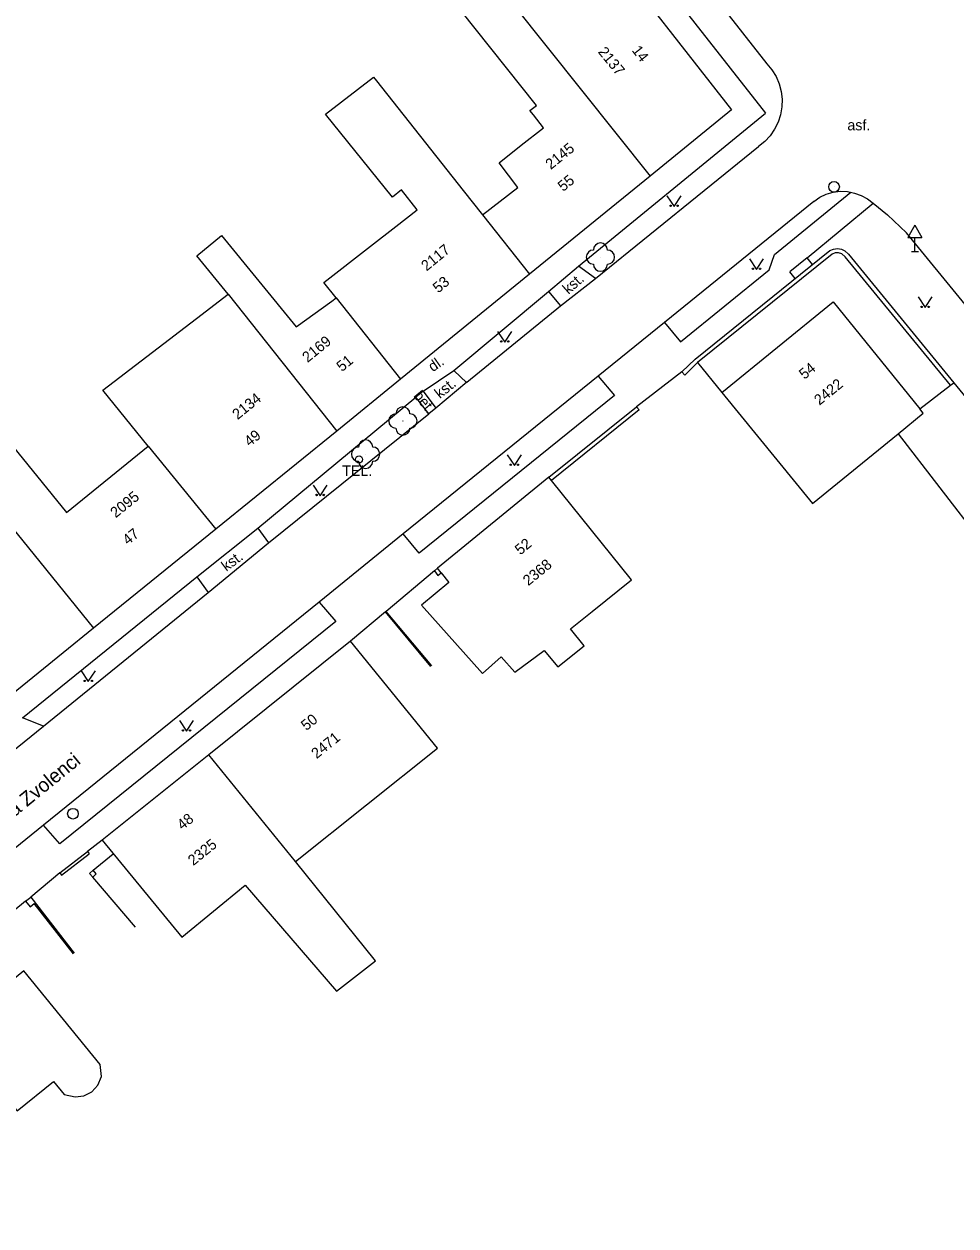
# Model space of a CAD drawing. Extents: x -584400 to -581602, y -1210894 to -1208793.
# Drawn here: x -582182.1 to -582116.4, y -1209542.4 to -1209457.6 of the extents above; entities that cross this region are included whole.
import ezdxf

# ---------------------------------------------------------------- set-up
doc = ezdxf.new("R2010")
doc.units = 0
for name, color, linetype in [('BUDOVY_MĚŘ', 7, 'Continuous'), ('MAP_ZN_BP', 7, 'Continuous'), ('NÁZVY_ULIC_TOK_SMĚR', 7, 'Continuous'), ('POMOC_POPIS', 7, 'Continuous'), ('ROZHRANÍ_PLOCH', 7, 'Continuous'), ('ZELEŇ', 7, 'Continuous'), ('ZN_DOPLŇKOVÉ', 7, 'Continuous'), ('ZN_KULTUR', 7, 'Continuous'), ('Č_POPIS_EVID', 7, 'Continuous')]:
    doc.layers.add(name, color=color, linetype=linetype)

msp = doc.modelspace()

# ---------------------------------------------------------------- linework, layer by layer
at = {"layer": 'BUDOVY_MĚŘ'}
for points in [[(-582145.59, -1209454.65), (-582141.65, -1209451.58), (-582132.22, -1209463.66), (-582137.96, -1209468.33), (-582146.47, -1209475.24), (-582155.56, -1209482.65), (-582160.06, -1209486.32), (-582168.59, -1209493.24), (-582177.22, -1209500.22), (-582185.79, -1209507.17), (-582194.36, -1209514.06), (-582202.92, -1209520.97), (-582211.46, -1209527.9), (-582220.04, -1209534.83), (-582229.4, -1209542.38)], [(-582149.79, -1209471.05), (-582147.29, -1209469.12), (-582148.62, -1209467.4), (-582147.05, -1209466.15), (-582145.48, -1209464.91), (-582146.2, -1209464), (-582146.44, -1209463.7), (-582145.99, -1209463.34), (-582151.31, -1209456.64), (-582148.89, -1209454.65), (-582147.64, -1209456.21)], [(-582147.64, -1209456.21), (-582137.96, -1209468.33)], [(-582160.1, -1209476.92), (-582160.97, -1209475.84), (-582157.68, -1209473.27), (-582155.89, -1209471.89), (-582154.39, -1209470.7), (-582155.49, -1209469.3), (-582156.14, -1209469.81), (-582160.86, -1209463.96), (-582157.48, -1209461.34), (-582157.27, -1209461.6), (-582151.14, -1209469.34), (-582149.79, -1209471.05)], [(-582149.79, -1209471.05), (-582146.47, -1209475.24)], [(-582167.73, -1209476.65), (-582169.93, -1209473.94), (-582168.2, -1209472.52), (-582162.92, -1209478.96), (-582160.42, -1209477.15), (-582160.1, -1209476.92)], [(-582173.35, -1209487.37), (-582176.55, -1209483.42), (-582169.95, -1209478.36), (-582167.73, -1209476.65)], [(-582167.73, -1209476.65), (-582160.06, -1209486.32)], [(-582160.1, -1209476.92), (-582155.56, -1209482.65)], [(-582132.91, -1209483.58), (-582125.07, -1209477.19), (-582118.95, -1209484.75), (-582116.79, -1209483.08), (-582116.55, -1209482.9), (-582110.17, -1209490.72)], [(-582132.91, -1209483.58), (-582126.52, -1209491.42), (-582120.48, -1209486.5)], [(-582120.48, -1209486.5), (-582118.71, -1209485.05), (-582118.95, -1209484.75)], [(-582186.4, -1209488.89), (-582183.55, -1209486.58), (-582179.12, -1209492.05), (-582173.35, -1209487.37)], [(-582120.48, -1209486.5), (-582114.6, -1209494.13), (-582110.36, -1209490.88)], [(-582173.35, -1209487.37), (-582168.59, -1209493.24)], [(-582186.4, -1209488.89), (-582177.22, -1209500.22)], [(-582152.7, -1209496.3), (-582152.15, -1209496.99), (-582154.08, -1209498.58), (-582149.79, -1209503.4), (-582148.47, -1209502.23), (-582147.5, -1209503.32), (-582145.45, -1209501.79), (-582144.47, -1209502.95), (-582142.61, -1209501.45), (-582143.57, -1209500.26), (-582142.06, -1209499.04), (-582139.28, -1209496.8), (-582144.93, -1209489.79)], [(-582144.93, -1209489.79), (-582145.12, -1209489.56), (-582152.95, -1209495.99)], [(-582152.7, -1209496.3), (-582152.95, -1209495.99)], [(-582159.1, -1209501.14), (-582169.08, -1209509.14), (-582176.6, -1209515.17)], [(-582162.98, -1209516.68), (-582152.97, -1209508.67), (-582159.1, -1209501.14)], [(-582162.98, -1209516.68), (-582169.08, -1209509.14)], [(-582176.6, -1209515.17), (-582170.98, -1209522), (-582166.53, -1209518.34), (-582160.07, -1209525.81), (-582157.32, -1209523.69), (-582162.98, -1209516.68)], [(-582188.51, -1209535.96), (-582187.83, -1209536.79), (-582183.43, -1209533.29), (-582182.59, -1209534.26), (-582180.04, -1209532.2), (-582179.29, -1209533.1), (-582178.51, -1209533.28), (-582177.9, -1209533.21), (-582177.32, -1209532.92), (-582176.9, -1209532.45), (-582176.64, -1209531.83), (-582176.75, -1209531), (-582182.13, -1209524.38), (-582183.89, -1209525.82), (-582185.89, -1209523.37)]]:
    msp.add_lwpolyline(points, dxfattribs=at)
at = {"layer": 'MAP_ZN_BP'}
for centre, radius in [((-582125, -1209469.081), 0.375), ((-582125, -1209469.081), 0.0005), ((-582178.66, -1209513.301), 0.375), ((-582178.66, -1209513.301), 0.0005)]:
    msp.add_circle(centre, radius, dxfattribs=at)
at = {"layer": 'ROZHRANÍ_PLOCH'}
for points in [[(-582151.02, -1209433.28), (-582129.73, -1209460.41), (-582129.38, -1209460.83), (-582129.09, -1209461.31), (-582128.87, -1209461.82), (-582128.73, -1209462.35), (-582128.66, -1209462.9), (-582128.68, -1209463.45), (-582128.78, -1209464), (-582128.95, -1209464.53), (-582129.2, -1209465.02), (-582129.51, -1209465.48), (-582129.89, -1209465.88), (-582130.33, -1209466.23)], [(-582152.78, -1209434.64), (-582129.84, -1209463.89)], [(-582141.83, -1209475.54), (-582143.02, -1209474.69), (-582129.84, -1209463.89)], [(-582141.83, -1209475.54), (-582130.33, -1209466.23)], [(-582136.96, -1209478.65), (-582135.83, -1209480.01), (-582129.58, -1209474.94), (-582129.19, -1209473.85), (-582123.82, -1209469.46)], [(-582126.43, -1209470.11), (-582126.01, -1209469.82), (-582125.55, -1209469.61), (-582125.06, -1209469.47), (-582124.56, -1209469.4), (-582124.05, -1209469.42), (-582123.56, -1209469.52), (-582123.08, -1209469.69), (-582122.64, -1209469.93), (-582122.24, -1209470.24)], [(-582126.43, -1209470.11), (-582136.96, -1209478.65)], [(-582126.89, -1209474.08), (-582122.24, -1209470.24)], [(-582122.24, -1209470.24), (-582121.22, -1209471.06), (-582119.88, -1209472.32)], [(-582111.82, -1209482.17), (-582119.88, -1209472.32)], [(-582145.14, -1209476.46), (-582143.02, -1209474.69)], [(-582126.89, -1209474.08), (-582128.11, -1209475.09)], [(-582126.51, -1209474.55), (-582126.89, -1209474.08)], [(-582144.29, -1209477.48), (-582141.83, -1209475.54)], [(-582127.75, -1209475.55), (-582128.11, -1209475.09)], [(-582151.8, -1209482.03), (-582145.14, -1209476.46), (-582144.29, -1209477.48)], [(-582150.88, -1209482.87), (-582144.29, -1209477.48)], [(-582136.96, -1209478.65), (-582141.63, -1209482.43)], [(-582141.63, -1209482.43), (-582140.49, -1209483.81), (-582154.24, -1209494.93), (-582155.37, -1209493.55)], [(-582141.63, -1209482.43), (-582155.37, -1209493.55)], [(-582153.97, -1209483.49), (-582151.8, -1209482.03)], [(-582151.8, -1209482.03), (-582150.9, -1209482.9)], [(-582150.88, -1209482.87), (-582153.08, -1209484.7)], [(-582165.63, -1209493.16), (-582164.88, -1209494.2), (-582153.56, -1209485.09), (-582154.49, -1209483.91)], [(-582165.63, -1209493.16), (-582154.49, -1209483.91)], [(-582153.97, -1209483.49), (-582154.49, -1209483.91)], [(-582153.97, -1209483.49), (-582153.08, -1209484.7)], [(-582153.08, -1209484.7), (-582153.56, -1209485.09)], [(-582169.93, -1209496.59), (-582165.63, -1209493.16)], [(-582169.12, -1209497.7), (-582164.88, -1209494.2)], [(-582155.37, -1209493.55), (-582161.31, -1209498.38)], [(-582180.73, -1209507.12), (-582182.22, -1209506.53), (-582169.93, -1209496.59), (-582169.12, -1209497.7)], [(-582180.73, -1209507.12), (-582169.12, -1209497.7)], [(-582161.31, -1209498.38), (-582160.13, -1209499.74), (-582179.59, -1209515.43), (-582180.75, -1209514.1)], [(-582161.31, -1209498.38), (-582180.75, -1209514.1)], [(-582186.21, -1209511.55), (-582180.73, -1209507.12)], [(-582180.75, -1209514.1), (-582186.98, -1209519.16)], [(-582177.23, -1209517.29), (-582175.82, -1209516.14)], [(-582177.27, -1209517.77), (-582177.49, -1209517.51), (-582177.23, -1209517.29)], [(-582177.02, -1209517.55), (-582177.27, -1209517.77)], [(-582174.25, -1209521.31), (-582177.27, -1209517.77)], [(-582177.02, -1209517.55), (-582177.23, -1209517.29)]]:
    msp.add_lwpolyline(points, dxfattribs=at)
at = {"layer": 'ZELEŇ'}
for centre in [(-582141.47, -1209474.04), (-582155.4, -1209485.6), (-582158.03, -1209487.94)]:
    msp.add_circle(centre, 0.0005, dxfattribs=at)
for centre, start, end in [((-582141.47, -1209473.54), 0, 179.99999), ((-582141.97, -1209474.04), 89.99999, 269.99999), ((-582140.97, -1209474.04), 270, 89.99999), ((-582141.47, -1209474.54), 179.99999, 359.99999), ((-582155.4, -1209485.1), 0, 179.99999), ((-582155.9, -1209485.6), 89.99999, 269.99999), ((-582154.9, -1209485.6), 270, 89.99999), ((-582155.4, -1209486.1), 179.99999, 359.99999), ((-582158.53, -1209487.94), 89.99999, 269.99999), ((-582158.03, -1209487.44), 0, 179.99999), ((-582157.53, -1209487.94), 270, 89.99999), ((-582158.03, -1209488.44), 179.99999, 359.99999)]:
    msp.add_arc(centre, 0.5, start, end, dxfattribs=at)
at = {"layer": 'ZN_DOPLŇKOVÉ'}
for p, q in [((-582119.3, -1209471.784), (-582119.8, -1209472.65)), ((-582119.3, -1209471.784), (-582118.8, -1209472.65)), ((-582119.8, -1209472.65), (-582118.8, -1209472.65)), ((-582119.3, -1209473.65), (-582119.3, -1209472.65)), ((-582119.55, -1209473.65), (-582119.05, -1209473.65))]:
    msp.add_line(p, q, dxfattribs=at)
for points in [[(-582135.74, -1209482.14), (-582134.8, -1209481.23), (-582125.3, -1209473.58), (-582125.04, -1209473.47), (-582124.76, -1209473.43), (-582124.48, -1209473.48), (-582124.23, -1209473.6), (-582123.98, -1209473.84), (-582116.55, -1209482.9)], [(-582116.79, -1209483.08), (-582124.22, -1209474.01), (-582124.46, -1209473.81), (-582124.69, -1209473.74), (-582124.92, -1209473.75), (-582125.13, -1209473.83), (-582134.62, -1209481.47)], [(-582134.62, -1209481.47), (-582135.53, -1209482.36)], [(-582134.62, -1209481.47), (-582132.91, -1209483.58)], [(-582135.74, -1209482.14), (-582138.93, -1209484.59)], [(-582135.74, -1209482.14), (-582135.53, -1209482.36)], [(-582145.12, -1209489.56), (-582138.93, -1209484.59), (-582138.74, -1209484.82)], [(-582138.74, -1209484.82), (-582144.93, -1209489.79)], [(-582153.18, -1209496.18), (-582152.95, -1209495.99)], [(-582153.18, -1209496.18), (-582156.57, -1209499.03)], [(-582153.18, -1209496.18), (-582152.93, -1209496.49), (-582152.7, -1209496.3)], [(-582156.63, -1209499.07), (-582159.1, -1209501.14)], [(-582153.36, -1209502.86), (-582156.57, -1209499.03), (-582156.63, -1209499.07)], [(-582153.42, -1209502.91), (-582156.63, -1209499.07)], [(-582176.6, -1209515.17), (-582177.63, -1209515.96)], [(-582179.58, -1209517.48), (-582177.63, -1209515.96), (-582177.51, -1209516.12)], [(-582179.58, -1209517.48), (-582179.46, -1209517.64), (-582177.51, -1209516.12)], [(-582179.58, -1209517.48), (-582181.64, -1209519.19)], [(-582182, -1209519.47), (-582184.36, -1209521.4)], [(-582182, -1209519.47), (-582181.64, -1209519.19), (-582178.57, -1209523.13)], [(-582182, -1209519.47), (-582181.69, -1209519.86), (-582181.39, -1209519.63)], [(-582178.62, -1209523.18), (-582181.39, -1209519.63)]]:
    msp.add_lwpolyline(points, dxfattribs=at)
for radius in [0.25, 0.0005]:
    msp.add_circle((-582158.49, -1209488.31), radius, dxfattribs=at)
at = {"layer": 'ZN_KULTUR'}
for points in [[(-582136.78, -1209469.72), (-582136.28, -1209470.47), (-582135.78, -1209469.72)], [(-582130.97, -1209474.16), (-582130.47, -1209474.91), (-582129.97, -1209474.16)], [(-582119.08, -1209476.85), (-582118.58, -1209477.6), (-582118.08, -1209476.85)], [(-582148.72, -1209479.29), (-582148.22, -1209480.04), (-582147.72, -1209479.29)], [(-582148.04, -1209487.99), (-582147.54, -1209488.74), (-582147.04, -1209487.99)], [(-582161.73, -1209490.12), (-582161.23, -1209490.87), (-582160.73, -1209490.12)], [(-582178.08, -1209503.23), (-582177.58, -1209503.98), (-582177.08, -1209503.23)], [(-582171.16, -1209506.73), (-582170.66, -1209507.48), (-582170.16, -1209506.73)]]:
    msp.add_lwpolyline(points, dxfattribs=at)
for centre in [(-582136.53, -1209470.42), (-582136.03, -1209470.42), (-582130.72, -1209474.86), (-582130.22, -1209474.86), (-582118.83, -1209477.55), (-582118.33, -1209477.55), (-582148.47, -1209479.99), (-582147.97, -1209479.99), (-582147.79, -1209488.69), (-582147.29, -1209488.69), (-582161.48, -1209490.82), (-582160.98, -1209490.82), (-582177.83, -1209503.93), (-582177.33, -1209503.93), (-582170.91, -1209507.43), (-582170.41, -1209507.43)]:
    msp.add_circle(centre, 0.05, dxfattribs=at)

# ---------------------------------------------------------------- texts
at = {"layer": 'NÁZVY_ULIC_TOK_SMĚR'}
msp.add_text('Na Zvolenci', height=1, rotation=39.16172, dxfattribs=at).set_placement((-582183.52, -1209514.16))
at = {"layer": 'POMOC_POPIS'}
for s, p in [('asf.', (-582124.06, -1209465.1)), ('TEL.', (-582159.68, -1209489.48))]:
    msp.add_text(s, height=0.75, dxfattribs=at).set_placement(p)
for s, rotation, p in [('kst.', 41.3322, (-582143.73, -1209476.7)), ('dl.', 34.77785, (-582153.29, -1209482.17)), ('kst.', 39.0194, (-582152.79, -1209484.06)), ('bet.', 309.40065, (-582154.69, -1209483.84)), ('kst.', 36.40877, (-582167.85, -1209496.24))]:
    msp.add_text(s, height=0.75, rotation=rotation, dxfattribs=at).set_placement(p)
at = {"layer": 'Č_POPIS_EVID'}
for s, rotation, p in [('2137', 309.23867, (-582141.68, -1209459.58)), ('14', 307.95794, (-582139.29, -1209459.47)), ('2145', 39.05733, (-582144.97, -1209467.9)), ('55', 39.05733, (-582144.1, -1209469.45)), ('2117', 39.2114, (-582153.73, -1209475.06)), ('53', 39.2114, (-582152.91, -1209476.61)), ('2169', 38.99293, (-582162.12, -1209481.51)), ('51', 39.17903, (-582159.7, -1209482.16)), ('54', 39.1969, (-582127.09, -1209482.7)), ('2422', 38.99293, (-582126.03, -1209484.53)), ('2134', 39.0339, (-582167.05, -1209485.54)), ('49', 39.0339, (-582166.21, -1209487.44)), ('2095', 38.96291, (-582175.65, -1209492.47)), ('47', 38.96291, (-582174.79, -1209494.39)), ('52', 39.40832, (-582147.12, -1209495.09)), ('2368', 38.99293, (-582146.56, -1209497.26)), ('50', 38.68147, (-582162.21, -1209507.48)), ('2471', 38.99293, (-582161.48, -1209509.46)), ('48', 38.77309, (-582170.95, -1209514.49)), ('2325', 38.99293, (-582170.18, -1209517))]:
    msp.add_text(s, height=0.75, rotation=rotation, dxfattribs=at).set_placement(p)

doc.saveas('drawing.dxf')
